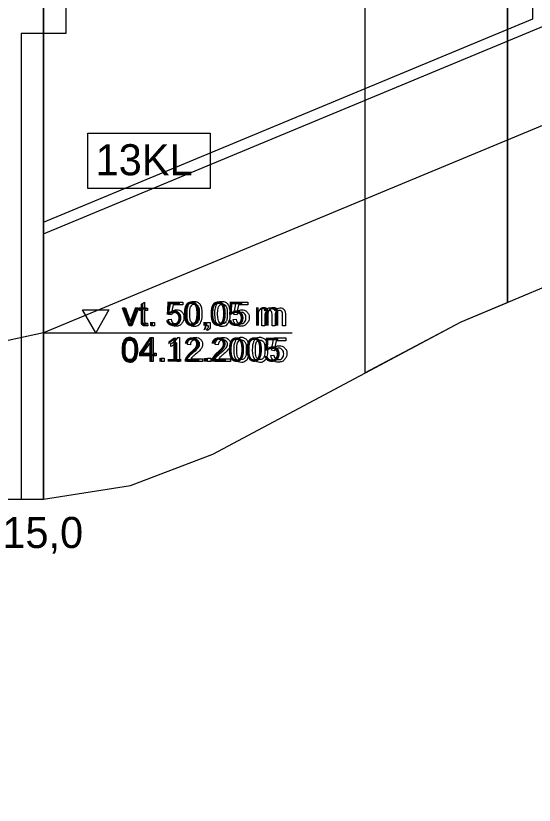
# Model space of a CAD drawing. Extents: x 532503 to 539665, y 6557663 to 6561526.
# Drawn here: x 538047.9 to 538141.4, y 6559541.8 to 6559684.2 of the extents above; entities that cross this region are included whole.
import ezdxf

# ---------------------------------------------------------------- set-up
doc = ezdxf.new("R2010")
doc.units = 0
for name, color, linetype in [('GEOLPUNKT', 7, 'Continuous'), ('Kaitsevöönd', 7, 'Continuous'), ('Plokid', 7, 'Continuous'), ('Proovid', 7, 'Continuous'), ('Täide', 7, 'Continuous'), ('Veetase', 7, 'Continuous'), ('VORMISTUS', 7, 'Continuous')]:
    doc.layers.add(name, color=color, linetype=linetype)

msp = doc.modelspace()

# ---------------------------------------------------------------- linework, layer by layer
at = {"layer": 'GEOLPUNKT'}
msp.add_line((538052.87, 6559897), (538052.87, 6559597), dxfattribs=at)
at = {"layer": 'Kaitsevöönd'}
for p, q in [((538136.56, 6559942.41), (538136.56, 6559632.51)), ((538136.56, 6559632.51), (538136.56, 6559942.41)), ((538110.85, 6559941), (538110.85, 6559619.77)), ((538110.85, 6559940.99), (538110.85, 6559619.77))]:
    msp.add_line(p, q, dxfattribs=at)
for points in [[(538032.86, 6559597), (538052.87, 6559597), (538068.59, 6559599.49), (538083.4, 6559605.12), (538128.18, 6559629.01), (538145.37, 6559636.19), (538169.83, 6559639.6), (538437.59, 6559637.85), (538577.16, 6559618.16), (538652.31, 6559572.51), (538693.85, 6559547.72), (538715.29, 6559541.8), (538735.35, 6559541.8)], [(538110.85, 6559619.77), (538128.18, 6559629.01), (538136.56, 6559632.51)]]:
    msp.add_lwpolyline(points, dxfattribs=at)
at = {"layer": 'Plokid'}
for p, q in [((538141.11, 6559683.67), (538141.11, 6559935.03)), ((538052.87, 6559647), (538052.87, 6559889)), ((538052.87, 6559647), (538141.11, 6559683.67)), ((538052.87, 6559644.84), (538143.88, 6559682.66)), ((538052.87, 6559597), (538052.87, 6559644.84))]:
    msp.add_line(p, q, dxfattribs=at)
at = {"layer": 'Proovid'}
for points in [[(538052.87, 6559743), (538056.87, 6559743), (538056.87, 6559681), (538052.87, 6559681)], [(538052.87, 6559681), (538048.87, 6559681), (538048.87, 6559597), (538052.87, 6559597)], [(538060.87, 6559663.03), (538082.92, 6559663.03), (538082.92, 6559653.03), (538060.87, 6559653.03)]]:
    msp.add_lwpolyline(points, close=True, dxfattribs=at)
at = {"layer": 'Täide'}
for p, q in [((538083.4, 6559605.12), (538128.18, 6559629.01)), ((538068.59, 6559599.49), (538083.4, 6559605.12))]:
    msp.add_line(p, q, dxfattribs=at)
for points in [[(538032.86, 6559597), (538052.87, 6559597), (538068.59, 6559599.49), (538083.4, 6559605.12), (538128.18, 6559629.01), (538145.37, 6559636.19), (538169.83, 6559639.6), (538437.59, 6559637.85), (538577.16, 6559618.16), (538652.31, 6559572.51), (538693.85, 6559547.72), (538715.29, 6559541.8), (538735.35, 6559541.8)], [(538032.86, 6559597), (538052.87, 6559597), (538068.59, 6559599.49), (538083.4, 6559605.12), (538128.18, 6559629.01), (538145.37, 6559636.19), (538169.83, 6559639.6), (538437.59, 6559637.85), (538577.16, 6559618.16), (538652.31, 6559572.51), (538693.85, 6559547.72), (538715.29, 6559541.8), (538735.35, 6559541.8)], [(538128.18, 6559629.01), (538145.37, 6559636.19), (538169.83, 6559639.6), (538437.59, 6559637.85)], [(538032.86, 6559597), (538052.87, 6559597), (538068.59, 6559599.49)]]:
    msp.add_lwpolyline(points, dxfattribs=at)
at = {"layer": 'Veetase'}
msp.add_lwpolyline([(538735.35, 6559644.93), (538715.29, 6559645.8), (538322.81, 6559673.9), (538169.83, 6559675.6), (538052.87, 6559627), (538032.86, 6559622.66)], dxfattribs=at)
at = {"layer": 'VORMISTUS'}
msp.add_line((538052.87, 6559627), (538097.74, 6559627), dxfattribs=at)
for points in [[(538070.56, 6559629.21), (538070.56, 6559631.02), (538070.16, 6559631.02), (538070.16, 6559631.43), (538070.56, 6559631.43), (538070.56, 6559632.2), (538071.09, 6559632.52), (538071.09, 6559631.43), (538071.62, 6559631.43), (538071.62, 6559631.02), (538071.09, 6559631.02), (538071.09, 6559629.18)], [(538075.93, 6559630.27), (538075.44, 6559630.34), (538075.85, 6559632.56), (538078, 6559632.56), (538078, 6559632.05), (538076.28, 6559632.05), (538076.04, 6559630.89)], [(538087.67, 6559630.27), (538087.18, 6559630.34), (538087.6, 6559632.56), (538089.74, 6559632.56), (538089.74, 6559632.05), (538088.02, 6559632.05), (538087.79, 6559630.89)], [(538068.3, 6559628.3), (538067.12, 6559631.43), (538067.68, 6559631.43), (538068.35, 6559629.55)], [(538068.75, 6559629.52), (538069.44, 6559631.43), (538069.99, 6559631.43), (538068.8, 6559628.3), (538068.3, 6559628.3)], [(538092.26, 6559628.3), (538092.26, 6559631.43), (538092.73, 6559631.43), (538092.73, 6559630.99)], [(538075.34, 6559629.43), (538075.9, 6559629.47)], [(538087.08, 6559629.43), (538087.64, 6559629.47)], [(538092.79, 6559629.92), (538092.79, 6559628.3), (538092.26, 6559628.3)], [(538094.65, 6559630.11), (538094.65, 6559628.3), (538094.12, 6559628.3), (538094.12, 6559630.33)], [(538096.5, 6559630.44), (538096.5, 6559628.3), (538095.97, 6559628.3), (538095.97, 6559630.27)], [(538071.62, 6559628.77), (538071.69, 6559628.3)], [(538072.28, 6559628.3), (538072.28, 6559628.9), (538072.89, 6559628.9), (538072.89, 6559628.3), (538072.28, 6559628.3)], [(538082.34, 6559628.3), (538082.34, 6559628.9), (538082.94, 6559628.9), (538082.94, 6559628.3)], [(538082.64, 6559628.3), (538082.34, 6559628.3)], [(538082.45, 6559627.44), (538082.3, 6559627.67)], [(538072.1, 6559621.82), (538072.1, 6559622.85), (538070.23, 6559622.85), (538070.23, 6559623.34), (538072.2, 6559626.14), (538072.63, 6559626.14), (538072.63, 6559623.34), (538073.21, 6559623.34), (538073.21, 6559622.85), (538072.63, 6559622.85), (538072.63, 6559621.82), (538072.1, 6559621.82)], [(538072.1, 6559623.34), (538072.1, 6559625.29), (538070.75, 6559623.34), (538072.1, 6559623.34)], [(538075.84, 6559624.56), (538075.84, 6559625.07)], [(538077.43, 6559621.82), (538076.9, 6559621.82), (538076.9, 6559625.2)], [(538077.09, 6559626.15), (538077.43, 6559626.15), (538077.43, 6559621.82)], [(538079.37, 6559624.85), (538078.82, 6559624.9)], [(538084.4, 6559624.85), (538083.85, 6559624.9)], [(538094.48, 6559623.79), (538093.98, 6559623.86), (538094.4, 6559626.08), (538096.55, 6559626.08), (538096.55, 6559625.57), (538094.82, 6559625.57), (538094.59, 6559624.41)], [(538074.05, 6559621.82), (538074.05, 6559622.42), (538074.66, 6559622.42), (538074.66, 6559621.82), (538074.05, 6559621.82)], [(538081.57, 6559622.33), (538081.57, 6559621.82), (538078.72, 6559621.82)], [(538079.46, 6559622.33), (538081.57, 6559622.33)], [(538082.44, 6559621.82), (538082.44, 6559622.42), (538083.04, 6559622.42), (538083.04, 6559621.82), (538082.44, 6559621.82)], [(538086.61, 6559622.33), (538086.61, 6559621.82), (538083.75, 6559621.82)], [(538084.49, 6559622.33), (538086.61, 6559622.33)], [(538093.89, 6559622.95), (538094.44, 6559622.99)]]:
    msp.add_lwpolyline(points, dxfattribs=at)
msp.add_lwpolyline([(538062.29, 6559631.14), (538064.68, 6559631.14), (538062.29, 6559627), (538059.9, 6559631.14)], close=True, dxfattribs=at)
for points in [[(538078.7, 6559630.43), (538078.7, 6559631.19), (538078.85, 6559631.66), (538079.01, 6559632.13), (538079.32, 6559632.38), (538079.63, 6559632.63), (538080.1, 6559632.63), (538080.45, 6559632.63), (538080.71, 6559632.49), (538080.98, 6559632.35), (538081.15, 6559632.09), (538081.32, 6559631.83), (538081.41, 6559631.45), (538081.51, 6559631.07), (538081.51, 6559630.43), (538081.51, 6559629.67), (538081.35, 6559629.2), (538081.2, 6559628.73), (538080.89, 6559628.48), (538080.58, 6559628.22), (538080.1, 6559628.22), (538079.48, 6559628.22), (538079.12, 6559628.67), (538078.7, 6559629.21), (538078.7, 6559630.43)], [(538079.24, 6559630.43), (538079.24, 6559629.36), (538079.49, 6559629.01), (538079.74, 6559628.66), (538080.1, 6559628.66), (538080.47, 6559628.66), (538080.72, 6559629.01), (538080.96, 6559629.36), (538080.96, 6559630.43), (538080.96, 6559631.49), (538080.72, 6559631.84), (538080.47, 6559632.19), (538080.1, 6559632.19), (538079.73, 6559632.19), (538079.51, 6559631.89), (538079.24, 6559631.49), (538079.24, 6559630.43)], [(538083.73, 6559630.43), (538083.73, 6559631.19), (538083.88, 6559631.66), (538084.04, 6559632.13), (538084.35, 6559632.38), (538084.66, 6559632.63), (538085.13, 6559632.63), (538085.48, 6559632.63), (538085.74, 6559632.49), (538086.01, 6559632.35), (538086.18, 6559632.09), (538086.35, 6559631.83), (538086.44, 6559631.45), (538086.54, 6559631.07), (538086.54, 6559630.43), (538086.54, 6559629.67), (538086.39, 6559629.2), (538086.23, 6559628.73), (538085.92, 6559628.48), (538085.61, 6559628.22), (538085.13, 6559628.22), (538084.51, 6559628.22), (538084.15, 6559628.67), (538083.73, 6559629.21), (538083.73, 6559630.43)], [(538084.27, 6559630.43), (538084.27, 6559629.36), (538084.52, 6559629.01), (538084.77, 6559628.66), (538085.13, 6559628.66), (538085.5, 6559628.66), (538085.75, 6559629.01), (538085.99, 6559629.36), (538085.99, 6559630.43), (538085.99, 6559631.49), (538085.75, 6559631.84), (538085.5, 6559632.19), (538085.13, 6559632.19), (538084.76, 6559632.19), (538084.55, 6559631.89), (538084.27, 6559631.49), (538084.27, 6559630.43)], [(538076.04, 6559630.89), (538076.43, 6559631.16), (538076.86, 6559631.16), (538077.43, 6559631.16), (538077.82, 6559630.77), (538078.2, 6559630.38), (538078.2, 6559629.76), (538078.2, 6559629.18), (538077.86, 6559628.75), (538077.45, 6559628.22), (538076.73, 6559628.22), (538076.14, 6559628.22), (538075.77, 6559628.55), (538075.39, 6559628.88), (538075.34, 6559629.43)], [(538075.9, 6559629.47), (538075.96, 6559629.07), (538076.18, 6559628.86), (538076.41, 6559628.66), (538076.73, 6559628.66), (538077.11, 6559628.66), (538077.38, 6559628.95), (538077.64, 6559629.24), (538077.64, 6559629.72), (538077.64, 6559630.17), (538077.39, 6559630.43), (538077.13, 6559630.7), (538076.72, 6559630.7), (538076.46, 6559630.7), (538076.26, 6559630.58), (538076.05, 6559630.46), (538075.93, 6559630.27)], [(538087.79, 6559630.89), (538088.18, 6559631.16), (538088.6, 6559631.16), (538089.17, 6559631.16), (538089.56, 6559630.77), (538089.95, 6559630.38), (538089.95, 6559629.76), (538089.95, 6559629.18), (538089.6, 6559628.75), (538089.19, 6559628.22), (538088.47, 6559628.22), (538087.88, 6559628.22), (538087.51, 6559628.55), (538087.13, 6559628.88), (538087.08, 6559629.43)], [(538087.64, 6559629.47), (538087.7, 6559629.07), (538087.92, 6559628.86), (538088.15, 6559628.66), (538088.47, 6559628.66), (538088.85, 6559628.66), (538089.12, 6559628.95), (538089.38, 6559629.24), (538089.38, 6559629.72), (538089.38, 6559630.17), (538089.13, 6559630.43), (538088.88, 6559630.7), (538088.46, 6559630.7), (538088.2, 6559630.7), (538088, 6559630.58), (538087.79, 6559630.46), (538087.67, 6559630.27)], [(538092.73, 6559630.99), (538092.88, 6559631.22), (538093.13, 6559631.36), (538093.37, 6559631.5), (538093.68, 6559631.5), (538094.03, 6559631.5), (538094.25, 6559631.35), (538094.48, 6559631.21), (538094.57, 6559630.95), (538094.94, 6559631.5), (538095.54, 6559631.5), (538096, 6559631.5), (538096.25, 6559631.24), (538096.5, 6559630.98), (538096.5, 6559630.44)], [(538094.12, 6559630.33), (538094.12, 6559630.68), (538093.99, 6559630.86), (538093.86, 6559631.04), (538093.57, 6559631.04), (538093.34, 6559631.04), (538093.15, 6559630.92), (538092.96, 6559630.8), (538092.88, 6559630.57), (538092.79, 6559630.35), (538092.79, 6559629.92)], [(538095.97, 6559630.27), (538095.97, 6559630.58), (538095.92, 6559630.72), (538095.87, 6559630.86), (538095.74, 6559630.95), (538095.6, 6559631.04), (538095.42, 6559631.04), (538095.09, 6559631.04), (538094.87, 6559630.82), (538094.65, 6559630.6), (538094.65, 6559630.11)], [(538068.35, 6559629.55), (538068.46, 6559629.25), (538068.55, 6559628.92), (538068.62, 6559629.17), (538068.75, 6559629.52)], [(538071.69, 6559628.3), (538071.47, 6559628.25), (538071.29, 6559628.25), (538071, 6559628.25), (538070.84, 6559628.34), (538070.69, 6559628.44), (538070.62, 6559628.59), (538070.56, 6559628.73), (538070.56, 6559629.21)], [(538071.09, 6559629.18), (538071.09, 6559628.95), (538071.11, 6559628.89), (538071.14, 6559628.82), (538071.2, 6559628.79), (538071.27, 6559628.75), (538071.38, 6559628.75), (538071.47, 6559628.75), (538071.62, 6559628.77)], [(538082.3, 6559627.67), (538082.47, 6559627.74), (538082.55, 6559627.88), (538082.63, 6559628.03), (538082.64, 6559628.3)], [(538082.94, 6559628.3), (538082.94, 6559627.96), (538082.82, 6559627.76), (538082.7, 6559627.55), (538082.45, 6559627.44)], [(538067.05, 6559623.95), (538067.05, 6559624.71), (538067.2, 6559625.18), (538067.36, 6559625.65), (538067.67, 6559625.9), (538067.98, 6559626.15), (538068.45, 6559626.15), (538068.8, 6559626.15), (538069.07, 6559626.01), (538069.33, 6559625.87), (538069.5, 6559625.61), (538069.67, 6559625.35), (538069.77, 6559624.97), (538069.86, 6559624.59), (538069.86, 6559623.95), (538069.86, 6559623.19), (538069.71, 6559622.72), (538069.55, 6559622.25), (538069.24, 6559622), (538068.93, 6559621.74), (538068.45, 6559621.74), (538067.83, 6559621.74), (538067.47, 6559622.19), (538067.05, 6559622.73), (538067.05, 6559623.95)], [(538067.59, 6559623.95), (538067.59, 6559622.88), (538067.84, 6559622.53), (538068.09, 6559622.18), (538068.45, 6559622.18), (538068.82, 6559622.18), (538069.07, 6559622.53), (538069.32, 6559622.88), (538069.32, 6559623.95), (538069.32, 6559625.01), (538069.07, 6559625.36), (538068.82, 6559625.71), (538068.45, 6559625.71), (538068.08, 6559625.71), (538067.87, 6559625.41), (538067.59, 6559625.01), (538067.59, 6559623.95)], [(538075.84, 6559625.07), (538076.28, 6559625.28), (538076.62, 6559625.58), (538076.95, 6559625.87), (538077.09, 6559626.15)], [(538076.9, 6559625.2), (538076.71, 6559625.01), (538076.4, 6559624.83), (538076.09, 6559624.65), (538075.84, 6559624.56)], [(538078.72, 6559621.82), (538078.71, 6559622.01), (538078.78, 6559622.18), (538078.89, 6559622.48), (538079.13, 6559622.76), (538079.37, 6559623.04), (538079.82, 6559623.41), (538080.53, 6559623.99), (538080.77, 6559624.33), (538081.02, 6559624.67), (538081.02, 6559624.97), (538081.02, 6559625.28), (538080.8, 6559625.5), (538080.57, 6559625.71), (538080.21, 6559625.71), (538079.83, 6559625.71), (538079.6, 6559625.48), (538079.37, 6559625.26), (538079.37, 6559624.85)], [(538078.82, 6559624.9), (538078.87, 6559625.51), (538079.24, 6559625.83), (538079.61, 6559626.15), (538080.22, 6559626.15), (538080.84, 6559626.15), (538081.21, 6559625.81), (538081.57, 6559625.46), (538081.57, 6559624.95), (538081.57, 6559624.69), (538081.46, 6559624.44), (538081.36, 6559624.19), (538081.11, 6559623.92), (538080.86, 6559623.64), (538080.29, 6559623.16), (538079.82, 6559622.76), (538079.68, 6559622.61), (538079.55, 6559622.47), (538079.46, 6559622.33)], [(538083.75, 6559621.82), (538083.75, 6559622.01), (538083.81, 6559622.18), (538083.92, 6559622.48), (538084.16, 6559622.76), (538084.4, 6559623.04), (538084.86, 6559623.41), (538085.56, 6559623.99), (538085.81, 6559624.33), (538086.05, 6559624.67), (538086.05, 6559624.97), (538086.05, 6559625.28), (538085.83, 6559625.5), (538085.6, 6559625.71), (538085.24, 6559625.71), (538084.86, 6559625.71), (538084.63, 6559625.48), (538084.4, 6559625.26), (538084.4, 6559624.85)], [(538083.85, 6559624.9), (538083.91, 6559625.51), (538084.27, 6559625.83), (538084.64, 6559626.15), (538085.25, 6559626.15), (538085.87, 6559626.15), (538086.24, 6559625.81), (538086.6, 6559625.46), (538086.6, 6559624.95), (538086.6, 6559624.69), (538086.49, 6559624.44), (538086.39, 6559624.19), (538086.14, 6559623.92), (538085.9, 6559623.64), (538085.33, 6559623.16), (538084.85, 6559622.76), (538084.71, 6559622.61), (538084.58, 6559622.47), (538084.49, 6559622.33)], [(538087.18, 6559623.95), (538087.18, 6559624.71), (538087.33, 6559625.18), (538087.49, 6559625.65), (538087.8, 6559625.9), (538088.11, 6559626.15), (538088.58, 6559626.15), (538088.93, 6559626.15), (538089.19, 6559626.01), (538089.46, 6559625.87), (538089.63, 6559625.61), (538089.8, 6559625.35), (538089.89, 6559624.97), (538089.99, 6559624.59), (538089.99, 6559623.95), (538089.99, 6559623.19), (538089.83, 6559622.72), (538089.68, 6559622.25), (538089.37, 6559622), (538089.06, 6559621.74), (538088.58, 6559621.74), (538087.96, 6559621.74), (538087.6, 6559622.19), (538087.18, 6559622.73), (538087.18, 6559623.95)], [(538087.72, 6559623.95), (538087.72, 6559622.88), (538087.97, 6559622.53), (538088.22, 6559622.18), (538088.58, 6559622.18), (538088.95, 6559622.18), (538089.2, 6559622.53), (538089.44, 6559622.88), (538089.44, 6559623.95), (538089.44, 6559625.01), (538089.2, 6559625.36), (538088.95, 6559625.71), (538088.58, 6559625.71), (538088.21, 6559625.71), (538087.99, 6559625.41), (538087.72, 6559625.01), (538087.72, 6559623.95)], [(538090.53, 6559623.95), (538090.53, 6559624.71), (538090.69, 6559625.18), (538090.85, 6559625.65), (538091.16, 6559625.9), (538091.47, 6559626.15), (538091.94, 6559626.15), (538092.29, 6559626.15), (538092.55, 6559626.01), (538092.81, 6559625.87), (538092.98, 6559625.61), (538093.15, 6559625.35), (538093.25, 6559624.97), (538093.35, 6559624.59), (538093.35, 6559623.95), (538093.35, 6559623.19), (538093.19, 6559622.72), (538093.03, 6559622.25), (538092.72, 6559622), (538092.41, 6559621.74), (538091.94, 6559621.74), (538091.31, 6559621.74), (538090.96, 6559622.19), (538090.53, 6559622.73), (538090.53, 6559623.95)], [(538091.08, 6559623.95), (538091.08, 6559622.88), (538091.33, 6559622.53), (538091.57, 6559622.18), (538091.94, 6559622.18), (538092.3, 6559622.18), (538092.55, 6559622.53), (538092.8, 6559622.88), (538092.8, 6559623.95), (538092.8, 6559625.01), (538092.55, 6559625.36), (538092.3, 6559625.71), (538091.93, 6559625.71), (538091.57, 6559625.71), (538091.35, 6559625.41), (538091.08, 6559625.01), (538091.08, 6559623.95)], [(538094.59, 6559624.41), (538094.98, 6559624.68), (538095.41, 6559624.68), (538095.97, 6559624.68), (538096.36, 6559624.29), (538096.75, 6559623.9), (538096.75, 6559623.28), (538096.75, 6559622.7), (538096.41, 6559622.27), (538095.99, 6559621.74), (538095.27, 6559621.74), (538094.68, 6559621.74), (538094.31, 6559622.07), (538093.94, 6559622.4), (538093.89, 6559622.95)], [(538094.44, 6559622.99), (538094.5, 6559622.59), (538094.73, 6559622.38), (538094.95, 6559622.18), (538095.27, 6559622.18), (538095.66, 6559622.18), (538095.92, 6559622.47), (538096.19, 6559622.76), (538096.19, 6559623.24), (538096.19, 6559623.69), (538095.93, 6559623.95), (538095.68, 6559624.22), (538095.27, 6559624.22), (538095.01, 6559624.22), (538094.8, 6559624.1), (538094.6, 6559623.98), (538094.48, 6559623.79)]]:
    msp.add_open_spline(points, degree=3, dxfattribs=at)

# ---------------------------------------------------------------- texts
at = {"layer": 'GEOLPUNKT'}
msp.add_text('15,0', height=5.6, dxfattribs=at).set_placement((538045.45, 6559588.2))
at = {"layer": 'Proovid'}
msp.add_text('13KL', height=5.6, dxfattribs=at).set_placement((538062.27, 6559655.43))
at = {"layer": 'VORMISTUS'}
for s, p in [('vt. 50,05 m', (538067.04, 6559628.3)), ('04.12.2005', (538066.8, 6559621.82))]:
    msp.add_text(s, height=4.32, dxfattribs=at).set_placement(p)

doc.saveas('drawing.dxf')
